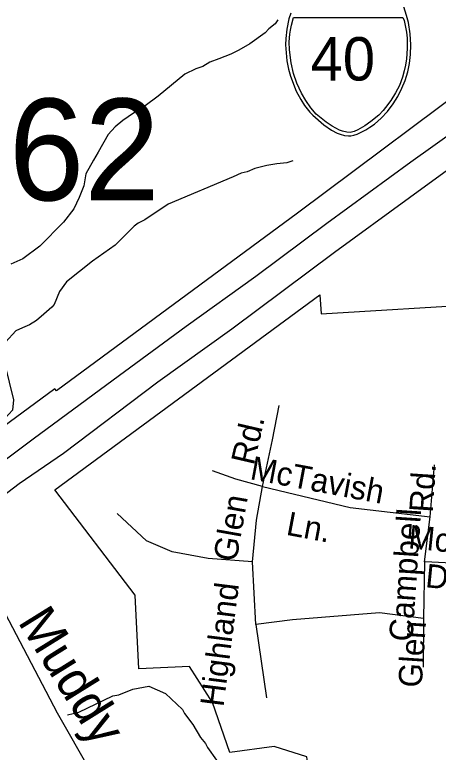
# Model space of a CAD drawing. Extents: x 1547597 to 1699558, y 810033 to 920809.
# Drawn here: x 1596291 to 1597998, y 837899 to 840874 of the extents above; entities that cross this region are included whole.
import ezdxf

# ---------------------------------------------------------------- set-up
doc = ezdxf.new("R2010")
doc.units = 0
for name, color, linetype in [('Exist Boundary Political City Limit New', 7, 'Continuous'), ('Exist Hydrographic Creek Single Shore', 7, 'Continuous'), ('Exist Hydrographic Creek Single Shore Label', 7, 'Continuous'), ('Exist Hydrographic Misc Water Feature', 7, 'Continuous'), ('Exist Road Non-System Type 51', 7, 'Continuous'), ('Exist Road Non-System Type 51 Label', 7, 'Continuous'), ('Exist Road Primary Interstate Divided Center Attributed', 7, 'Continuous'), ('Exist Road Primary Interstate Shield CELL', 7, 'Continuous'), ('Exist Road Primary Interstate Shield Number Label', 7, 'Continuous'), ('Exist Road Secondary Structure Standard Bridge Number Label', 7, 'Continuous'), ('Map Preparation Boundary City Limit Buffer Line', 7, 'Continuous')]:
    doc.layers.add(name, color=color, linetype=linetype)

msp = doc.modelspace()

# ---------------------------------------------------------------- linework, layer by layer
at = {"layer": 'Exist Boundary Political City Limit New'}
for points in [[(1598233.2, 840674), (1597430.1, 840073.8), (1596459.1, 839356.8), (1596453, 839364.9), (1596062.6, 839079.5), (1596055.5, 839089.6), (1596028, 839069.3), (1595925.6, 839311.6), (1595684.8, 840024.2), (1595636, 840304.7)], [(1598351.6, 837405.1), (1597574.8, 837431.2), (1597486, 837740.5), (1597468.9, 837881.2), (1597336.4, 837922.9), (1597157.6, 837898.3), (1597087.5, 838099.9), (1596995.5, 838245.7), (1596791.6, 838235.8), (1596776.2, 838532.7), (1596452.2, 838958.4), (1597520.3, 839744.5), (1597525.9, 839668.1), (1598188.4, 839707.7)]]:
    msp.add_lwpolyline(points, dxfattribs=at)
at = {"layer": 'Exist Hydrographic Creek Single Shore'}
msp.add_lwpolyline([(1596920.6, 836176.3), (1596899.6, 836416.3), (1596863.6, 836853.5), (1596841.5, 837060.8), (1596739.7, 837571.8), (1596462.6, 838056.7), (1596145.6, 838660.5), (1595871.6, 839391.6)], dxfattribs=at)
at = {"layer": 'Exist Hydrographic Misc Water Feature'}
for points in [[(1597351.4, 840853.3), (1597341.2, 840837.5), (1597314.9, 840817.9), (1597300.8, 840802.1), (1597238.1, 840757), (1597193.8, 840731.5), (1597161.6, 840716), (1597113.5, 840696.7), (1597077.3, 840683.2), (1597049.1, 840665.6), (1597020.9, 840656), (1596976.7, 840634.6), (1596869.4, 840546.1), (1596817, 840506.8), (1596794.8, 840495.2), (1596726.2, 840448.2), (1596695.9, 840422.6), (1596667.5, 840391), (1596626.6, 840319.6), (1596608.1, 840287.8), (1596577.4, 840232.3), (1596568.7, 840184.4), (1596550.1, 840136.7), (1596529.5, 840091), (1596486.8, 840037.6), (1596391.5, 839940.9), (1596322.9, 839889.9), (1596274.6, 839868.6)], [(1597411.6, 840284.6), (1597387.5, 840277), (1597347.5, 840273.5), (1597307.4, 840266.1), (1597259.3, 840254.7), (1597227.2, 840241.2), (1597203.1, 840235.6), (1597170.9, 840220), (1596909.5, 840109.7), (1596814.7, 840047), (1596788.6, 840033.4), (1596772.4, 840021.6), (1596695.4, 839944.7), (1596604.5, 839880), (1596499.5, 839797.5), (1596470.9, 839757.8), (1596450.1, 839705.1), (1596440.2, 839694.3), (1596407.8, 839666.8), (1596378.6, 839641.3), (1596350.7, 839623.5), (1596322, 839611.5), (1596295.7, 839598.7)], [(1596295.7, 839598.7), (1596253.9, 839553.5), (1596246.5, 839521), (1596250.6, 839463.9), (1596286.3, 839321.5), (1596281.9, 839278.9), (1596252.2, 839247.3), (1596164.9, 839180.3), (1595995.7, 839060.5)], [(1596503.7, 838050.1), (1596549.8, 838061.1), (1596686.6, 838127.2), (1596710.6, 838130.9), (1596766.9, 838154.1), (1596831, 838165.2), (1596898.6, 838136.2), (1596967.7, 838071.3), (1596975.5, 838055.2), (1597008.8, 838010.8), (1597040.1, 837958.3), (1597059.7, 837934.1), (1597067.5, 837918), (1597104.8, 837867.4)]]:
    msp.add_lwpolyline(points, dxfattribs=at)
at = {"layer": 'Exist Road Non-System Type 51'}
for points in [[(1597289.5, 838970.7), (1597329.9, 839159.4), (1597356.8, 839297.5)], [(1597289.5, 838970.7), (1597181.7, 839001), (1597087.5, 839034.7)], [(1597966.1, 838849.4), (1597983, 839058.3)], [(1597249.1, 838667.5), (1597265.9, 838835.9), (1597289.5, 838970.7)], [(1597289.5, 838970.7), (1597642.9, 838886.5), (1597966.1, 838849.4)], [(1597249.1, 838667.5), (1597070.6, 838680.9), (1596925.9, 838707.9), (1596821.5, 838751.7), (1596703.7, 838862.9)], [(1597942.6, 838667.5), (1597966.1, 838849.4)], [(1597262.5, 838414.8), (1597249.1, 838667.5)], [(1597942.6, 838667.5), (1597939.2, 838438.4)], [(1598451.1, 838606.2), (1598296.1, 838650.6), (1597945.9, 838667.5)], [(1597939.2, 838438.4), (1597760.8, 838462), (1597410.2, 838433.1), (1597262.5, 838414.8)], [(1597939.2, 838438.4), (1597938, 838242.2)], [(1597262.5, 838414.8), (1597306.3, 838118.3)]]:
    msp.add_lwpolyline(points, dxfattribs=at)
at = {"layer": 'Exist Road Primary Interstate Divided Center Attributed'}
for points in [[(1598308.7, 840589.9), (1598143.6, 840466.9), (1598074.4, 840412.6), (1597888.3, 840280.4), (1597549.5, 840032.2), (1597262.3, 839818.3), (1596982.4, 839616.4), (1596687, 839400), (1596364.7, 839161.9), (1596107.6, 838970.6), (1596050.3, 838931.7)], [(1596089.1, 838817), (1596308.6, 838983.8), (1596486.9, 839105.7), (1596867.4, 839393.8), (1597166, 839607.2), (1597579.3, 839916.9), (1597882.3, 840136.8), (1598124, 840313.5), (1598276.2, 840429.6), (1598362, 840483.9)]]:
    msp.add_lwpolyline(points, dxfattribs=at)
at = {"layer": 'Exist Road Primary Interstate Shield CELL'}
msp.add_lwpolyline([(1597403.2, 840880.7), (1597396.4, 840857.8), (1597388, 840815.9), (1597383.7, 840779.3), (1597383, 840753.5), (1597387.7, 840689), (1597394.8, 840654.6), (1597402, 840626.8), (1597425.9, 840566.8), (1597443.8, 840533.2), (1597459.2, 840509), (1597480.8, 840481.9), (1597492.5, 840468.9), (1597537.3, 840429.7), (1597567.2, 840409.3), (1597591.1, 840396.4), (1597602.4, 840392.1), (1597619.9, 840387.2), (1597636.1, 840385.4), (1597645.6, 840386.3), (1597658.3, 840388.8), (1597670.7, 840392.8), (1597684.8, 840399.1), (1597705.6, 840410.6), (1597722.4, 840420.4), (1597741.7, 840433.4), (1597767.9, 840457.1), (1597793.9, 840484.5), (1597816.9, 840515.6), (1597835.1, 840544.6), (1597851.2, 840577.7), (1597864.6, 840608.7), (1597875.3, 840644), (1597882.4, 840678.2), (1597885.9, 840713.9), (1597888.3, 840753.5), (1597885.6, 840798), (1597877.9, 840843.6), (1597870.6, 840871.9), (1597859.6, 840905.9)], dxfattribs=at)
msp.add_lwpolyline([(1597855.6, 840863.8), (1597860.2, 840851.6), (1597866.6, 840824.6), (1597869.9, 840803.7), (1597873.4, 840779.7), (1597872.2, 840738.6), (1597870.2, 840696), (1597866.3, 840670.8), (1597861, 840647.9), (1597853.9, 840622.4), (1597842.3, 840588.6), (1597826.4, 840559.9), (1597806.5, 840528.1), (1597785.1, 840500.3), (1597775.7, 840488.7), (1597758, 840470), (1597725.8, 840444.1), (1597702.3, 840426.6), (1597674.1, 840409.9), (1597659.8, 840403.6), (1597643.1, 840400.1), (1597629.4, 840401), (1597612.8, 840405.4), (1597599.4, 840409.1), (1597569.9, 840425), (1597546.1, 840441), (1597506.3, 840473.6), (1597484.9, 840498.7), (1597464.8, 840528.1), (1597446.9, 840558.2), (1597427.9, 840597.9), (1597414.4, 840637.8), (1597404.6, 840680.8), (1597398, 840733.5), (1597397.3, 840765.5), (1597399.2, 840796.4), (1597402.2, 840812.5), (1597406.1, 840832.6), (1597414, 840863.6)], close=True, dxfattribs=at)
at = {"layer": 'Map Preparation Boundary City Limit Buffer Line'}
for points in [[(1598233.2, 840674), (1597430.1, 840073.8), (1596459.1, 839356.8), (1596453, 839364.9), (1596062.6, 839079.5), (1596055.5, 839089.6), (1596028, 839069.3), (1595925.6, 839311.6), (1595684.8, 840024.2), (1595636, 840304.7)], [(1598351.6, 837405.1), (1597574.8, 837431.2), (1597486, 837740.5), (1597468.9, 837881.2), (1597336.4, 837922.9), (1597157.6, 837898.3), (1597087.5, 838099.9), (1596995.5, 838245.7), (1596791.6, 838235.8), (1596776.2, 838532.7), (1596452.2, 838958.4), (1597520.3, 839744.5), (1597525.9, 839668.1), (1598188.4, 839707.7)]]:
    msp.add_lwpolyline(points, dxfattribs=at)

# ---------------------------------------------------------------- texts
at = {"layer": 'Exist Hydrographic Creek Single Shore Label'}
msp.add_text('Muddy', height=150, rotation=301.8968, dxfattribs=at).set_placement((1596300.8, 838425.6))
at = {"layer": 'Exist Road Non-System Type 51 Label'}
for s, rotation, p in [('Rd.', 76.9514, (1597254.4, 839053.7)), ('McTavish', 349.3867, (1597235.7, 839001.3)), ('Rd.', 86.2284, (1597975.8, 838864.3)), ('Glen', 79.9122, (1597183.9, 838664.3)), ('Ln.', 349.3867, (1597381.4, 838777.2)), ('Campbell', 86.2283, (1597894.2, 838343.8)), ('McGregor', 354.2881, (1597874.8, 838722.4)), ('Downs', 354.2881, (1597943.6, 838565.3)), ('Highland', 82.7734, (1597132.2, 838079.8)), ('Glen', 86.2283, (1597931.3, 838157.9))]:
    msp.add_text(s, height=95, rotation=rotation, dxfattribs=at).set_placement(p)
at = {"layer": 'Exist Road Primary Interstate Shield Number Label'}
msp.add_text('40', height=175, dxfattribs=at).set_placement((1597483.2, 840609.1))
at = {"layer": 'Exist Road Secondary Structure Standard Bridge Number Label'}
msp.add_text('162', height=410.1, dxfattribs=at).set_placement((1595961.3, 840125.8))

doc.saveas('drawing.dxf')
